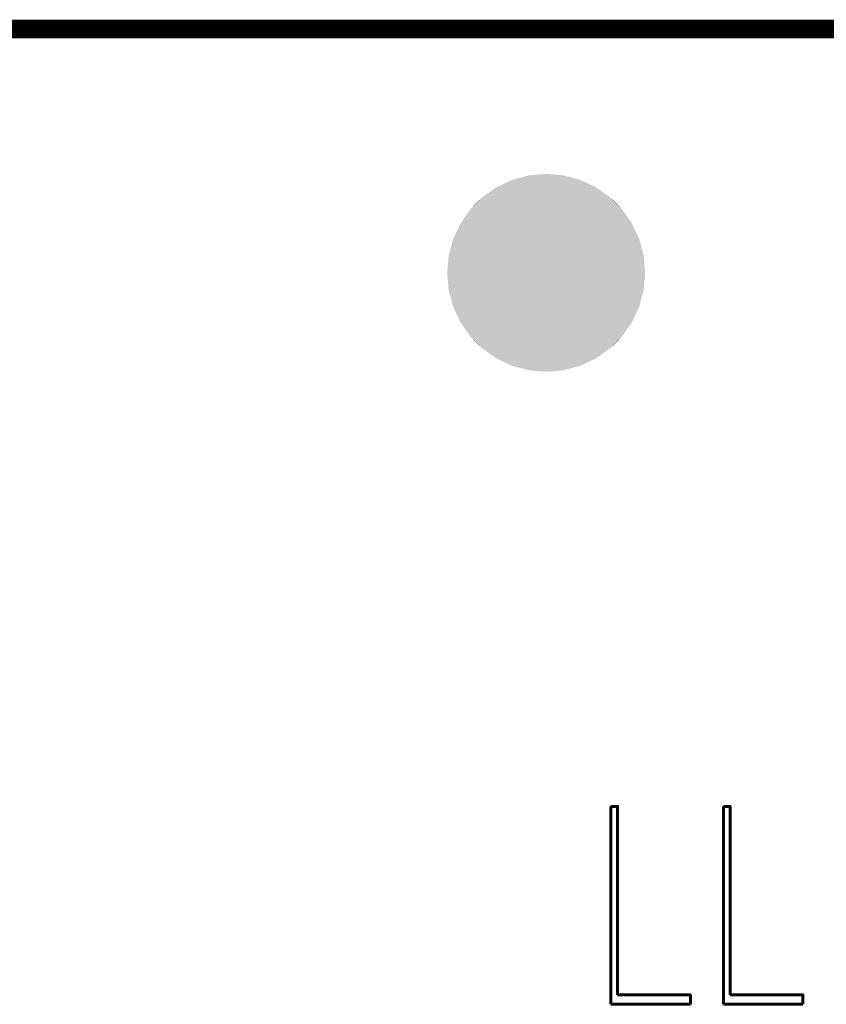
# Model space of a CAD drawing. Extents: x -2 to 113, y -136 to 16.
# Tile 497 of 541: x 100.45 to 104.91, y -18.53 to -13.09. Entities that reach past the tile are written whole.
import ezdxf
from ezdxf.enums import TextEntityAlignment as Align

# ---------------------------------------------------------------- set-up
doc = ezdxf.new("R2010")
doc.units = 0
doc.header["$MEASUREMENT"] = 0
doc.linetypes.add('SOLID', pattern=[0])
doc.layers.get('0').update_dxf_attribs({"linetype": 'SOLID'})
for name, color, linetype in [('1', 7, 'SOLID'), ('10', 7, 'SOLID'), ('11', 7, 'SOLID'), ('12', 7, 'SOLID'), ('13', 7, 'SOLID'), ('14', 7, 'SOLID'), ('15', 7, 'SOLID'), ('16', 7, 'SOLID'), ('17', 7, 'SOLID'), ('18', 7, 'SOLID'), ('19', 7, 'SOLID'), ('2', 7, 'SOLID'), ('20', 7, 'SOLID'), ('21', 7, 'SOLID'), ('22', 7, 'SOLID'), ('23', 7, 'SOLID'), ('24', 7, 'SOLID'), ('25', 7, 'SOLID'), ('26', 7, 'SOLID'), ('27', 7, 'SOLID'), ('28', 7, 'SOLID'), ('29', 7, 'SOLID'), ('3', 7, 'SOLID'), ('30', 7, 'SOLID'), ('31', 7, 'SOLID'), ('32', 7, 'SOLID'), ('33', 7, 'SOLID'), ('34', 7, 'SOLID'), ('35', 7, 'SOLID'), ('36', 7, 'SOLID'), ('37', 7, 'SOLID'), ('38', 7, 'SOLID'), ('39', 7, 'SOLID'), ('4', 7, 'SOLID'), ('40', 7, 'SOLID'), ('41', 7, 'SOLID'), ('42', 7, 'SOLID'), ('43', 7, 'SOLID'), ('44', 7, 'SOLID'), ('45', 7, 'SOLID'), ('46', 7, 'SOLID'), ('47', 7, 'SOLID'), ('48', 7, 'SOLID'), ('49', 7, 'SOLID'), ('5', 7, 'SOLID'), ('50', 7, 'SOLID'), ('51', 7, 'SOLID'), ('52', 7, 'SOLID'), ('53', 7, 'SOLID'), ('54', 7, 'SOLID'), ('55', 7, 'SOLID'), ('56', 7, 'SOLID'), ('57', 7, 'SOLID'), ('58', 7, 'SOLID'), ('59', 7, 'SOLID'), ('6', 7, 'SOLID'), ('60', 7, 'SOLID'), ('61', 7, 'SOLID'), ('62', 7, 'SOLID'), ('63', 7, 'SOLID'), ('64', 7, 'SOLID'), ('65', 7, 'SOLID'), ('66', 7, 'SOLID'), ('67', 7, 'SOLID'), ('68', 7, 'SOLID'), ('7', 7, 'SOLID'), ('8', 7, 'SOLID'), ('9', 7, 'SOLID')]:
    doc.layers.add(name, color=color, linetype=linetype)
doc.styles.add('ROMAND', font='romand', dxfattribs={"height": 1})

# ---------------------------------------------------------------- blocks, each defined once
blk = doc.blocks.new('DMK_11')
at = {"color": 7}
for points in [[(8.7, 49.25), (0, 50), (8.7, 49.25), (-8.7, 49.25)], [(-8.7, 49.25), (-25, 43.3), (-8.7, 49.25), (-43.3, 25)], [(25, 43.3), (-8.7, 49.25), (25, 43.3), (-43.3, 25)], [(-8.7, 49.25), (-17.1, 47), (-8.7, 49.25), (-25, 43.3)], [(25, 43.3), (8.7, 49.25), (25, 43.3), (-8.7, 49.25)], [(25, 43.3), (17.1, 47), (25, 43.3), (8.7, 49.25)], [(-25, 43.3), (-38.3, 32.15), (-25, 43.3), (-43.3, 25)], [(25, -43.3), (25, 43.3), (25, -43.3), (-43.3, 25)], [(-25, 43.3), (-32.15, 38.3), (-25, 43.3), (-38.3, 32.15)], [(43.3, 25), (32.15, 38.3), (43.3, 25), (25, 43.3)], [(49.25, 8.7), (43.3, 25), (49.25, 8.7), (25, 43.3)], [(25, -43.3), (49.25, 8.7), (25, -43.3), (25, 43.3)], [(-32.15, 38.3), (-35.35, 35.35), (-32.15, 38.3), (-38.3, 32.15)], [(38.3, 32.15), (35.35, 35.35), (38.3, 32.15), (32.15, 38.3)], [(43.3, 25), (38.3, 32.15), (43.3, 25), (32.15, 38.3)], [(-43.3, 25), (-47, 17.1), (-43.3, 25), (-49.25, 8.7)], [(-43.3, 25), (-49.25, 8.7), (-43.3, 25), (-49.25, -8.7)], [(-43.3, 25), (-49.25, -8.7), (-43.3, 25), (-25, -43.3)], [(-25, -43.3), (25, -43.3), (-25, -43.3), (-43.3, 25)], [(49.25, 8.7), (47, 17.1), (49.25, 8.7), (43.3, 25)], [(-49.25, 8.7), (-50, 0), (-49.25, 8.7), (-49.25, -8.7)], [(25, -43.3), (43.3, -25), (25, -43.3), (49.25, 8.7)], [(43.3, -25), (49.25, -8.7), (43.3, -25), (49.25, 8.7)], [(49.25, -8.7), (50, 0), (49.25, -8.7), (49.25, 8.7)], [(-49.25, -8.7), (-47, -17.1), (-49.25, -8.7), (-43.3, -25)], [(-49.25, -8.7), (-43.3, -25), (-49.25, -8.7), (-25, -43.3)], [(43.3, -25), (47, -17.1), (43.3, -25), (49.25, -8.7)], [(-43.3, -25), (-38.3, -32.15), (-43.3, -25), (-32.15, -38.3)], [(-43.3, -25), (-32.15, -38.3), (-43.3, -25), (-25, -43.3)], [(25, -43.3), (38.3, -32.15), (25, -43.3), (43.3, -25)], [(-38.3, -32.15), (-35.35, -35.35), (-38.3, -32.15), (-32.15, -38.3)], [(25, -43.3), (32.15, -38.3), (25, -43.3), (38.3, -32.15)], [(32.15, -38.3), (35.35, -35.35), (32.15, -38.3), (38.3, -32.15)], [(-25, -43.3), (-17.1, -47), (-25, -43.3), (-8.7, -49.25)], [(-25, -43.3), (-8.7, -49.25), (-25, -43.3), (25, -43.3)], [(-8.7, -49.25), (8.7, -49.25), (-8.7, -49.25), (25, -43.3)], [(8.7, -49.25), (17.1, -47), (8.7, -49.25), (25, -43.3)], [(-8.7, -49.25), (0, -50), (-8.7, -49.25), (8.7, -49.25)]]:
    blk.add_solid(points, dxfattribs=at)

msp = doc.modelspace()

# ---------------------------------------------------------------- linework, layer by layer
at = {"color": 7, "linetype": 'SOLID', "const_width": 0.1029}
msp.add_lwpolyline([(-0.2175, -13.1385), (111.5472, -13.1385)], dxfattribs=at)
at = {"layer": '1', "color": 7, "linetype": 'SOLID', "const_width": 0.1029}
msp.add_lwpolyline([(-0.2175, -13.1385), (111.5472, -13.1385)], dxfattribs=at)
at = {"layer": '10', "color": 7, "linetype": 'SOLID', "const_width": 0.1029}
msp.add_lwpolyline([(-0.2175, -13.1385), (111.5472, -13.1385)], dxfattribs=at)
at = {"layer": '11', "color": 7, "linetype": 'SOLID', "const_width": 0.1029}
msp.add_lwpolyline([(-0.2175, -13.1385), (111.5472, -13.1385)], dxfattribs=at)
at = {"layer": '12', "color": 7, "linetype": 'SOLID', "const_width": 0.1029}
msp.add_lwpolyline([(-0.2175, -13.1385), (111.5472, -13.1385)], dxfattribs=at)
at = {"layer": '13', "color": 7, "linetype": 'SOLID', "const_width": 0.1029}
msp.add_lwpolyline([(-0.2175, -13.1385), (111.5472, -13.1385)], dxfattribs=at)
at = {"layer": '14', "color": 7, "linetype": 'SOLID', "const_width": 0.1029}
msp.add_lwpolyline([(-0.2175, -13.1385), (111.5472, -13.1385)], dxfattribs=at)
at = {"layer": '15', "color": 7, "linetype": 'SOLID', "const_width": 0.1029}
msp.add_lwpolyline([(-0.2175, -13.1385), (111.5472, -13.1385)], dxfattribs=at)
at = {"layer": '16', "color": 7, "linetype": 'SOLID', "const_width": 0.1029}
msp.add_lwpolyline([(-0.2175, -13.1385), (111.5472, -13.1385)], dxfattribs=at)
at = {"layer": '17', "color": 7, "linetype": 'SOLID', "const_width": 0.1029}
msp.add_lwpolyline([(-0.2175, -13.1385), (111.5472, -13.1385)], dxfattribs=at)
at = {"layer": '18', "color": 7, "linetype": 'SOLID', "const_width": 0.1029}
msp.add_lwpolyline([(-0.2175, -13.1385), (111.5472, -13.1385)], dxfattribs=at)
at = {"layer": '19', "color": 7, "linetype": 'SOLID', "const_width": 0.1029}
msp.add_lwpolyline([(-0.2175, -13.1385), (111.5472, -13.1385)], dxfattribs=at)
at = {"layer": '2', "color": 7, "linetype": 'SOLID', "const_width": 0.1029}
msp.add_lwpolyline([(-0.2175, -13.1385), (111.5472, -13.1385)], dxfattribs=at)
at = {"layer": '20', "color": 7, "linetype": 'SOLID', "const_width": 0.1029}
msp.add_lwpolyline([(-0.2175, -13.1385), (111.5472, -13.1385)], dxfattribs=at)
at = {"layer": '21', "color": 7, "linetype": 'SOLID', "const_width": 0.1029}
msp.add_lwpolyline([(-0.2175, -13.1385), (111.5472, -13.1385)], dxfattribs=at)
at = {"layer": '22', "color": 7, "linetype": 'SOLID', "const_width": 0.1029}
msp.add_lwpolyline([(-0.2175, -13.1385), (111.5472, -13.1385)], dxfattribs=at)
at = {"layer": '23', "color": 7, "linetype": 'SOLID', "const_width": 0.1029}
msp.add_lwpolyline([(-0.2175, -13.1385), (111.5472, -13.1385)], dxfattribs=at)
at = {"layer": '24', "color": 7, "linetype": 'SOLID', "const_width": 0.1029}
msp.add_lwpolyline([(-0.2175, -13.1385), (111.5472, -13.1385)], dxfattribs=at)
at = {"layer": '25', "color": 7, "linetype": 'SOLID', "const_width": 0.1029}
msp.add_lwpolyline([(-0.2175, -13.1385), (111.5472, -13.1385)], dxfattribs=at)
at = {"layer": '26', "color": 7, "linetype": 'SOLID', "const_width": 0.1029}
msp.add_lwpolyline([(-0.2175, -13.1385), (111.5472, -13.1385)], dxfattribs=at)
at = {"layer": '27', "color": 7, "linetype": 'SOLID', "const_width": 0.1029}
msp.add_lwpolyline([(-0.2175, -13.1385), (111.5472, -13.1385)], dxfattribs=at)
at = {"layer": '28', "color": 7, "linetype": 'SOLID', "const_width": 0.1029}
msp.add_lwpolyline([(-0.2175, -13.1385), (111.5472, -13.1385)], dxfattribs=at)
at = {"layer": '29', "color": 7, "linetype": 'SOLID', "const_width": 0.1029}
msp.add_lwpolyline([(-0.2175, -13.1385), (111.5472, -13.1385)], dxfattribs=at)
at = {"layer": '3', "color": 7, "linetype": 'SOLID', "const_width": 0.1029}
msp.add_lwpolyline([(-0.2175, -13.1385), (111.5472, -13.1385)], dxfattribs=at)
at = {"layer": '30', "color": 7, "linetype": 'SOLID', "const_width": 0.1029}
msp.add_lwpolyline([(-0.2175, -13.1385), (111.5472, -13.1385)], dxfattribs=at)
at = {"layer": '31', "color": 7, "linetype": 'SOLID', "const_width": 0.1029}
msp.add_lwpolyline([(-0.2175, -13.1385), (111.5472, -13.1385)], dxfattribs=at)
at = {"layer": '32', "color": 7, "linetype": 'SOLID', "const_width": 0.1029}
msp.add_lwpolyline([(-0.2175, -13.1385), (111.5472, -13.1385)], dxfattribs=at)
at = {"layer": '33', "color": 7, "linetype": 'SOLID', "const_width": 0.1029}
msp.add_lwpolyline([(-0.2175, -13.1385), (111.5472, -13.1385)], dxfattribs=at)
at = {"layer": '34', "color": 7, "linetype": 'SOLID', "const_width": 0.1029}
msp.add_lwpolyline([(-0.2175, -13.1385), (111.5472, -13.1385)], dxfattribs=at)
at = {"layer": '35', "color": 7, "linetype": 'SOLID', "const_width": 0.1029}
msp.add_lwpolyline([(-0.2175, -13.1385), (111.5472, -13.1385)], dxfattribs=at)
at = {"layer": '36', "color": 7, "linetype": 'SOLID', "const_width": 0.1029}
msp.add_lwpolyline([(-0.2175, -13.1385), (111.5472, -13.1385)], dxfattribs=at)
at = {"layer": '37', "color": 7, "linetype": 'SOLID', "const_width": 0.1029}
msp.add_lwpolyline([(-0.2175, -13.1385), (111.5472, -13.1385)], dxfattribs=at)
at = {"layer": '38', "color": 7, "linetype": 'SOLID', "const_width": 0.1029}
msp.add_lwpolyline([(-0.2175, -13.1385), (111.5472, -13.1385)], dxfattribs=at)
at = {"layer": '39', "color": 7, "linetype": 'SOLID', "const_width": 0.1029}
msp.add_lwpolyline([(-0.2175, -13.1385), (111.5472, -13.1385)], dxfattribs=at)
at = {"layer": '4', "color": 7, "linetype": 'SOLID', "const_width": 0.1029}
msp.add_lwpolyline([(-0.2175, -13.1385), (111.5472, -13.1385)], dxfattribs=at)
at = {"layer": '40', "color": 7, "linetype": 'SOLID', "const_width": 0.1029}
msp.add_lwpolyline([(-0.2175, -13.1385), (111.5472, -13.1385)], dxfattribs=at)
at = {"layer": '41', "color": 7, "linetype": 'SOLID', "const_width": 0.1029}
msp.add_lwpolyline([(-0.2175, -13.1385), (111.5472, -13.1385)], dxfattribs=at)
at = {"layer": '42', "color": 7, "linetype": 'SOLID', "const_width": 0.1029}
msp.add_lwpolyline([(-0.2175, -13.1385), (111.5472, -13.1385)], dxfattribs=at)
at = {"layer": '43', "color": 7, "linetype": 'SOLID', "const_width": 0.1029}
msp.add_lwpolyline([(-0.2175, -13.1385), (111.5472, -13.1385)], dxfattribs=at)
at = {"layer": '44', "color": 7, "linetype": 'SOLID', "const_width": 0.1029}
msp.add_lwpolyline([(-0.2175, -13.1385), (111.5472, -13.1385)], dxfattribs=at)
at = {"layer": '45', "color": 7, "linetype": 'SOLID', "const_width": 0.1029}
msp.add_lwpolyline([(-0.2175, -13.1385), (111.5472, -13.1385)], dxfattribs=at)
at = {"layer": '46', "color": 7, "linetype": 'SOLID', "const_width": 0.1029}
msp.add_lwpolyline([(-0.2175, -13.1385), (111.5472, -13.1385)], dxfattribs=at)
at = {"layer": '47', "color": 7, "linetype": 'SOLID', "const_width": 0.1029}
msp.add_lwpolyline([(-0.2175, -13.1385), (111.5472, -13.1385)], dxfattribs=at)
at = {"layer": '48', "color": 7, "linetype": 'SOLID', "const_width": 0.1029}
msp.add_lwpolyline([(-0.2175, -13.1385), (111.5472, -13.1385)], dxfattribs=at)
at = {"layer": '49', "color": 7, "linetype": 'SOLID', "const_width": 0.1029}
msp.add_lwpolyline([(-0.2175, -13.1385), (111.5472, -13.1385)], dxfattribs=at)
at = {"layer": '5', "color": 7, "linetype": 'SOLID', "const_width": 0.1029}
msp.add_lwpolyline([(-0.2175, -13.1385), (111.5472, -13.1385)], dxfattribs=at)
at = {"layer": '50', "color": 7, "linetype": 'SOLID', "const_width": 0.1029}
msp.add_lwpolyline([(-0.2175, -13.1385), (111.5472, -13.1385)], dxfattribs=at)
at = {"layer": '51', "color": 7, "linetype": 'SOLID', "const_width": 0.1029}
msp.add_lwpolyline([(-0.2175, -13.1385), (111.5472, -13.1385)], dxfattribs=at)
at = {"layer": '52', "color": 7, "linetype": 'SOLID', "const_width": 0.1029}
msp.add_lwpolyline([(-0.2175, -13.1385), (111.5472, -13.1385)], dxfattribs=at)
at = {"layer": '53', "color": 7, "linetype": 'SOLID', "const_width": 0.1029}
msp.add_lwpolyline([(-0.2175, -13.1385), (111.5472, -13.1385)], dxfattribs=at)
at = {"layer": '54', "color": 7, "linetype": 'SOLID', "const_width": 0.1029}
msp.add_lwpolyline([(-0.2175, -13.1385), (111.5472, -13.1385)], dxfattribs=at)
at = {"layer": '55', "color": 7, "linetype": 'SOLID', "const_width": 0.1029}
msp.add_lwpolyline([(-0.2175, -13.1385), (111.5472, -13.1385)], dxfattribs=at)
at = {"layer": '56', "color": 7, "linetype": 'SOLID', "const_width": 0.1029}
msp.add_lwpolyline([(-0.2175, -13.1385), (111.5472, -13.1385)], dxfattribs=at)
at = {"layer": '57', "color": 7, "linetype": 'SOLID', "const_width": 0.1029}
msp.add_lwpolyline([(-0.2175, -13.1385), (111.5472, -13.1385)], dxfattribs=at)
at = {"layer": '58', "color": 7, "linetype": 'SOLID', "const_width": 0.1029}
msp.add_lwpolyline([(-0.2175, -13.1385), (111.5472, -13.1385)], dxfattribs=at)
at = {"layer": '59', "color": 7, "linetype": 'SOLID', "const_width": 0.1029}
msp.add_lwpolyline([(-0.2175, -13.1385), (111.5472, -13.1385)], dxfattribs=at)
at = {"layer": '6', "color": 7, "linetype": 'SOLID', "const_width": 0.1029}
msp.add_lwpolyline([(-0.2175, -13.1385), (111.5472, -13.1385)], dxfattribs=at)
at = {"layer": '60', "color": 7, "linetype": 'SOLID', "const_width": 0.1029}
msp.add_lwpolyline([(-0.2175, -13.1385), (111.5472, -13.1385)], dxfattribs=at)
at = {"layer": '61', "color": 7, "linetype": 'SOLID', "const_width": 0.1029}
msp.add_lwpolyline([(-0.2175, -13.1385), (111.5472, -13.1385)], dxfattribs=at)
at = {"layer": '62', "color": 7, "linetype": 'SOLID', "const_width": 0.1029}
msp.add_lwpolyline([(-0.2175, -13.1385), (111.5472, -13.1385)], dxfattribs=at)
at = {"layer": '63', "color": 7, "linetype": 'SOLID', "const_width": 0.1029}
msp.add_lwpolyline([(-0.2175, -13.1385), (111.5472, -13.1385)], dxfattribs=at)
at = {"layer": '64', "color": 7, "linetype": 'SOLID', "const_width": 0.1029}
msp.add_lwpolyline([(-0.2175, -13.1385), (111.5472, -13.1385)], dxfattribs=at)
at = {"layer": '65', "color": 7, "linetype": 'SOLID', "const_width": 0.1029}
msp.add_lwpolyline([(-0.2175, -13.1385), (111.5472, -13.1385)], dxfattribs=at)
at = {"layer": '66', "color": 7, "linetype": 'SOLID', "const_width": 0.1029}
msp.add_lwpolyline([(-0.2175, -13.1385), (111.5472, -13.1385)], dxfattribs=at)
at = {"layer": '67', "color": 7, "linetype": 'SOLID', "const_width": 0.1029}
msp.add_lwpolyline([(-0.2175, -13.1385), (111.5472, -13.1385)], dxfattribs=at)
at = {"layer": '68', "color": 7, "linetype": 'SOLID', "const_width": 0.1029}
msp.add_lwpolyline([(-0.2175, -13.1385), (111.5472, -13.1385)], dxfattribs=at)
at = {"layer": '7', "color": 7, "linetype": 'SOLID', "const_width": 0.1029}
msp.add_lwpolyline([(-0.2175, -13.1385), (111.5472, -13.1385)], dxfattribs=at)
at = {"layer": '8', "color": 7, "linetype": 'SOLID', "const_width": 0.1029}
msp.add_lwpolyline([(-0.2175, -13.1385), (111.5472, -13.1385)], dxfattribs=at)
at = {"layer": '9', "color": 7, "linetype": 'SOLID', "const_width": 0.1029}
msp.add_lwpolyline([(-0.2175, -13.1385), (111.5472, -13.1385)], dxfattribs=at)

# ---------------------------------------------------------------- block references
at = {"xscale": 0.01094117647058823, "yscale": 0.01094117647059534, "zscale": 14.70588235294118}
msp.add_blockref('DMK_11', (103.3609, -14.4866), dxfattribs=at)
at = {"layer": '1', "xscale": 0.01094117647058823, "yscale": 0.01094117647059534, "zscale": 14.70588235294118}
msp.add_blockref('DMK_11', (103.3609, -14.4866), dxfattribs=at)
at = {"layer": '10', "xscale": 0.01094117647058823, "yscale": 0.01094117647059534, "zscale": 14.70588235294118}
msp.add_blockref('DMK_11', (103.3609, -14.4866), dxfattribs=at)
at = {"layer": '11', "xscale": 0.01094117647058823, "yscale": 0.01094117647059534, "zscale": 14.70588235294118}
msp.add_blockref('DMK_11', (103.3609, -14.4866), dxfattribs=at)
at = {"layer": '12', "xscale": 0.01094117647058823, "yscale": 0.01094117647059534, "zscale": 14.70588235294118}
msp.add_blockref('DMK_11', (103.3609, -14.4866), dxfattribs=at)
at = {"layer": '13', "xscale": 0.01094117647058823, "yscale": 0.01094117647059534, "zscale": 14.70588235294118}
msp.add_blockref('DMK_11', (103.3609, -14.4866), dxfattribs=at)
at = {"layer": '14', "xscale": 0.01094117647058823, "yscale": 0.01094117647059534, "zscale": 14.70588235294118}
msp.add_blockref('DMK_11', (103.3609, -14.4866), dxfattribs=at)
at = {"layer": '15', "xscale": 0.01094117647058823, "yscale": 0.01094117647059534, "zscale": 14.70588235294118}
msp.add_blockref('DMK_11', (103.3609, -14.4866), dxfattribs=at)
at = {"layer": '16', "xscale": 0.01094117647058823, "yscale": 0.01094117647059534, "zscale": 14.70588235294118}
msp.add_blockref('DMK_11', (103.3609, -14.4866), dxfattribs=at)
at = {"layer": '17', "xscale": 0.01094117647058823, "yscale": 0.01094117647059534, "zscale": 14.70588235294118}
msp.add_blockref('DMK_11', (103.3609, -14.4866), dxfattribs=at)
at = {"layer": '18', "xscale": 0.01094117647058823, "yscale": 0.01094117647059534, "zscale": 14.70588235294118}
msp.add_blockref('DMK_11', (103.3609, -14.4866), dxfattribs=at)
at = {"layer": '19', "xscale": 0.01094117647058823, "yscale": 0.01094117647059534, "zscale": 14.70588235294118}
msp.add_blockref('DMK_11', (103.3609, -14.4866), dxfattribs=at)
at = {"layer": '2', "xscale": 0.01094117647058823, "yscale": 0.01094117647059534, "zscale": 14.70588235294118}
msp.add_blockref('DMK_11', (103.3609, -14.4866), dxfattribs=at)
at = {"layer": '20', "xscale": 0.01094117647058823, "yscale": 0.01094117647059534, "zscale": 14.70588235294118}
msp.add_blockref('DMK_11', (103.3609, -14.4866), dxfattribs=at)
at = {"layer": '21', "xscale": 0.01094117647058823, "yscale": 0.01094117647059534, "zscale": 14.70588235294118}
msp.add_blockref('DMK_11', (103.3609, -14.4866), dxfattribs=at)
at = {"layer": '22', "xscale": 0.01094117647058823, "yscale": 0.01094117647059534, "zscale": 14.70588235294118}
msp.add_blockref('DMK_11', (103.3609, -14.4866), dxfattribs=at)
at = {"layer": '23', "xscale": 0.01094117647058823, "yscale": 0.01094117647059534, "zscale": 14.70588235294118}
msp.add_blockref('DMK_11', (103.3609, -14.4866), dxfattribs=at)
at = {"layer": '24', "xscale": 0.01094117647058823, "yscale": 0.01094117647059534, "zscale": 14.70588235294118}
msp.add_blockref('DMK_11', (103.3609, -14.4866), dxfattribs=at)
at = {"layer": '25', "xscale": 0.01094117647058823, "yscale": 0.01094117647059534, "zscale": 14.70588235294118}
msp.add_blockref('DMK_11', (103.3609, -14.4866), dxfattribs=at)
at = {"layer": '26', "xscale": 0.01094117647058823, "yscale": 0.01094117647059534, "zscale": 14.70588235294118}
msp.add_blockref('DMK_11', (103.3609, -14.4866), dxfattribs=at)
at = {"layer": '27', "xscale": 0.01094117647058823, "yscale": 0.01094117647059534, "zscale": 14.70588235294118}
msp.add_blockref('DMK_11', (103.3609, -14.4866), dxfattribs=at)
at = {"layer": '28', "xscale": 0.01094117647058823, "yscale": 0.01094117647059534, "zscale": 14.70588235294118}
msp.add_blockref('DMK_11', (103.3609, -14.4866), dxfattribs=at)
at = {"layer": '29', "xscale": 0.01094117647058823, "yscale": 0.01094117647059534, "zscale": 14.70588235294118}
msp.add_blockref('DMK_11', (103.3609, -14.4866), dxfattribs=at)
at = {"layer": '3', "xscale": 0.01094117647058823, "yscale": 0.01094117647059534, "zscale": 14.70588235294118}
msp.add_blockref('DMK_11', (103.3609, -14.4866), dxfattribs=at)
at = {"layer": '30', "xscale": 0.01094117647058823, "yscale": 0.01094117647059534, "zscale": 14.70588235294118}
msp.add_blockref('DMK_11', (103.3609, -14.4866), dxfattribs=at)
at = {"layer": '31', "xscale": 0.01094117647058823, "yscale": 0.01094117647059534, "zscale": 14.70588235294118}
msp.add_blockref('DMK_11', (103.3609, -14.4866), dxfattribs=at)
at = {"layer": '32', "xscale": 0.01094117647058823, "yscale": 0.01094117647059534, "zscale": 14.70588235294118}
msp.add_blockref('DMK_11', (103.3609, -14.4866), dxfattribs=at)
at = {"layer": '33', "xscale": 0.01094117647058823, "yscale": 0.01094117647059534, "zscale": 14.70588235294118}
msp.add_blockref('DMK_11', (103.3609, -14.4866), dxfattribs=at)
at = {"layer": '34', "xscale": 0.01094117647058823, "yscale": 0.01094117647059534, "zscale": 14.70588235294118}
msp.add_blockref('DMK_11', (103.3609, -14.4866), dxfattribs=at)
at = {"layer": '35', "xscale": 0.01094117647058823, "yscale": 0.01094117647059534, "zscale": 14.70588235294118}
msp.add_blockref('DMK_11', (103.3609, -14.4866), dxfattribs=at)
at = {"layer": '36', "xscale": 0.01094117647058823, "yscale": 0.01094117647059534, "zscale": 14.70588235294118}
msp.add_blockref('DMK_11', (103.3609, -14.4866), dxfattribs=at)
at = {"layer": '37', "xscale": 0.01094117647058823, "yscale": 0.01094117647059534, "zscale": 14.70588235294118}
msp.add_blockref('DMK_11', (103.3609, -14.4866), dxfattribs=at)
at = {"layer": '38', "xscale": 0.01094117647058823, "yscale": 0.01094117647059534, "zscale": 14.70588235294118}
msp.add_blockref('DMK_11', (103.3609, -14.4866), dxfattribs=at)
at = {"layer": '39', "xscale": 0.01094117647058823, "yscale": 0.01094117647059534, "zscale": 14.70588235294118}
msp.add_blockref('DMK_11', (103.3609, -14.4866), dxfattribs=at)
at = {"layer": '4', "xscale": 0.01094117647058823, "yscale": 0.01094117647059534, "zscale": 14.70588235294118}
msp.add_blockref('DMK_11', (103.3609, -14.4866), dxfattribs=at)
at = {"layer": '40', "xscale": 0.01094117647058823, "yscale": 0.01094117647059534, "zscale": 14.70588235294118}
msp.add_blockref('DMK_11', (103.3609, -14.4866), dxfattribs=at)
at = {"layer": '41', "xscale": 0.01094117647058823, "yscale": 0.01094117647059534, "zscale": 14.70588235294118}
msp.add_blockref('DMK_11', (103.3609, -14.4866), dxfattribs=at)
at = {"layer": '42', "xscale": 0.01094117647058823, "yscale": 0.01094117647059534, "zscale": 14.70588235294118}
msp.add_blockref('DMK_11', (103.3609, -14.4866), dxfattribs=at)
at = {"layer": '43', "xscale": 0.01094117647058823, "yscale": 0.01094117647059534, "zscale": 14.70588235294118}
msp.add_blockref('DMK_11', (103.3609, -14.4866), dxfattribs=at)
at = {"layer": '44', "xscale": 0.01094117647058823, "yscale": 0.01094117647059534, "zscale": 14.70588235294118}
msp.add_blockref('DMK_11', (103.3609, -14.4866), dxfattribs=at)
at = {"layer": '45', "xscale": 0.01094117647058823, "yscale": 0.01094117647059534, "zscale": 14.70588235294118}
msp.add_blockref('DMK_11', (103.3609, -14.4866), dxfattribs=at)
at = {"layer": '46', "xscale": 0.01094117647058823, "yscale": 0.01094117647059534, "zscale": 14.70588235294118}
msp.add_blockref('DMK_11', (103.3609, -14.4866), dxfattribs=at)
at = {"layer": '47', "xscale": 0.01094117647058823, "yscale": 0.01094117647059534, "zscale": 14.70588235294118}
msp.add_blockref('DMK_11', (103.3609, -14.4866), dxfattribs=at)
at = {"layer": '48', "xscale": 0.01094117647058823, "yscale": 0.01094117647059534, "zscale": 14.70588235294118}
msp.add_blockref('DMK_11', (103.3609, -14.4866), dxfattribs=at)
at = {"layer": '49', "xscale": 0.01094117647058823, "yscale": 0.01094117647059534, "zscale": 14.70588235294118}
msp.add_blockref('DMK_11', (103.3609, -14.4866), dxfattribs=at)
at = {"layer": '5', "xscale": 0.01094117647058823, "yscale": 0.01094117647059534, "zscale": 14.70588235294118}
msp.add_blockref('DMK_11', (103.3609, -14.4866), dxfattribs=at)
at = {"layer": '50', "xscale": 0.01094117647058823, "yscale": 0.01094117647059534, "zscale": 14.70588235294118}
msp.add_blockref('DMK_11', (103.3609, -14.4866), dxfattribs=at)
at = {"layer": '51', "xscale": 0.01094117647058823, "yscale": 0.01094117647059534, "zscale": 14.70588235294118}
msp.add_blockref('DMK_11', (103.3609, -14.4866), dxfattribs=at)
at = {"layer": '52', "xscale": 0.01094117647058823, "yscale": 0.01094117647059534, "zscale": 14.70588235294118}
msp.add_blockref('DMK_11', (103.3609, -14.4866), dxfattribs=at)
at = {"layer": '53', "xscale": 0.01094117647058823, "yscale": 0.01094117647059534, "zscale": 14.70588235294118}
msp.add_blockref('DMK_11', (103.3609, -14.4866), dxfattribs=at)
at = {"layer": '54', "xscale": 0.01094117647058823, "yscale": 0.01094117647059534, "zscale": 14.70588235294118}
msp.add_blockref('DMK_11', (103.3609, -14.4866), dxfattribs=at)
at = {"layer": '55', "xscale": 0.01094117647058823, "yscale": 0.01094117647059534, "zscale": 14.70588235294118}
msp.add_blockref('DMK_11', (103.3609, -14.4866), dxfattribs=at)
at = {"layer": '56', "xscale": 0.01094117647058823, "yscale": 0.01094117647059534, "zscale": 14.70588235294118}
msp.add_blockref('DMK_11', (103.3609, -14.4866), dxfattribs=at)
at = {"layer": '57', "xscale": 0.01094117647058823, "yscale": 0.01094117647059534, "zscale": 14.70588235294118}
msp.add_blockref('DMK_11', (103.3609, -14.4866), dxfattribs=at)
at = {"layer": '58', "xscale": 0.01094117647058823, "yscale": 0.01094117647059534, "zscale": 14.70588235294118}
msp.add_blockref('DMK_11', (103.3609, -14.4866), dxfattribs=at)
at = {"layer": '59', "xscale": 0.01094117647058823, "yscale": 0.01094117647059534, "zscale": 14.70588235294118}
msp.add_blockref('DMK_11', (103.3609, -14.4866), dxfattribs=at)
at = {"layer": '6', "xscale": 0.01094117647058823, "yscale": 0.01094117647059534, "zscale": 14.70588235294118}
msp.add_blockref('DMK_11', (103.3609, -14.4866), dxfattribs=at)
at = {"layer": '60', "xscale": 0.01094117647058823, "yscale": 0.01094117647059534, "zscale": 14.70588235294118}
msp.add_blockref('DMK_11', (103.3609, -14.4866), dxfattribs=at)
at = {"layer": '61', "xscale": 0.01094117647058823, "yscale": 0.01094117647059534, "zscale": 14.70588235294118}
msp.add_blockref('DMK_11', (103.3609, -14.4866), dxfattribs=at)
at = {"layer": '62', "xscale": 0.01094117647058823, "yscale": 0.01094117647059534, "zscale": 14.70588235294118}
msp.add_blockref('DMK_11', (103.3609, -14.4866), dxfattribs=at)
at = {"layer": '63', "xscale": 0.01094117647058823, "yscale": 0.01094117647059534, "zscale": 14.70588235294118}
msp.add_blockref('DMK_11', (103.3609, -14.4866), dxfattribs=at)
at = {"layer": '64', "xscale": 0.01094117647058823, "yscale": 0.01094117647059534, "zscale": 14.70588235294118}
msp.add_blockref('DMK_11', (103.3609, -14.4866), dxfattribs=at)
at = {"layer": '65', "xscale": 0.01094117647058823, "yscale": 0.01094117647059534, "zscale": 14.70588235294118}
msp.add_blockref('DMK_11', (103.3609, -14.4866), dxfattribs=at)
at = {"layer": '66', "xscale": 0.01094117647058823, "yscale": 0.01094117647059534, "zscale": 14.70588235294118}
msp.add_blockref('DMK_11', (103.3609, -14.4866), dxfattribs=at)
at = {"layer": '67', "xscale": 0.01094117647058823, "yscale": 0.01094117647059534, "zscale": 14.70588235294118}
msp.add_blockref('DMK_11', (103.3609, -14.4866), dxfattribs=at)
at = {"layer": '68', "xscale": 0.01094117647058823, "yscale": 0.01094117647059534, "zscale": 14.70588235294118}
msp.add_blockref('DMK_11', (103.3609, -14.4866), dxfattribs=at)
at = {"layer": '7', "xscale": 0.01094117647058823, "yscale": 0.01094117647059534, "zscale": 14.70588235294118}
msp.add_blockref('DMK_11', (103.3609, -14.4866), dxfattribs=at)
at = {"layer": '8', "xscale": 0.01094117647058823, "yscale": 0.01094117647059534, "zscale": 14.70588235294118}
msp.add_blockref('DMK_11', (103.3609, -14.4866), dxfattribs=at)
at = {"layer": '9', "xscale": 0.01094117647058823, "yscale": 0.01094117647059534, "zscale": 14.70588235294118}
msp.add_blockref('DMK_11', (103.3609, -14.4866), dxfattribs=at)

# ---------------------------------------------------------------- texts
at = {"color": 7, "style": 'ROMAND', "width": 0.78}
msp.add_text('LL', height=1.09412, dxfattribs=at).set_placement((104.1942, -18.5307), align=Align.CENTER)
at = {"layer": '1', "color": 7, "style": 'ROMAND', "width": 0.78}
msp.add_text('LL', height=1.09412, dxfattribs=at).set_placement((104.1942, -18.5307), align=Align.CENTER)
at = {"layer": '10', "color": 7, "style": 'ROMAND', "width": 0.78}
msp.add_text('LL', height=1.09412, dxfattribs=at).set_placement((104.1942, -18.5307), align=Align.CENTER)
at = {"layer": '11', "color": 7, "style": 'ROMAND', "width": 0.78}
msp.add_text('LL', height=1.09412, dxfattribs=at).set_placement((104.1942, -18.5307), align=Align.CENTER)
at = {"layer": '12', "color": 7, "style": 'ROMAND', "width": 0.78}
msp.add_text('LL', height=1.09412, dxfattribs=at).set_placement((104.1942, -18.5307), align=Align.CENTER)
at = {"layer": '13', "color": 7, "style": 'ROMAND', "width": 0.78}
msp.add_text('LL', height=1.09412, dxfattribs=at).set_placement((104.1942, -18.5307), align=Align.CENTER)
at = {"layer": '14', "color": 7, "style": 'ROMAND', "width": 0.78}
msp.add_text('LL', height=1.09412, dxfattribs=at).set_placement((104.1942, -18.5307), align=Align.CENTER)
at = {"layer": '15', "color": 7, "style": 'ROMAND', "width": 0.78}
msp.add_text('LL', height=1.09412, dxfattribs=at).set_placement((104.1942, -18.5307), align=Align.CENTER)
at = {"layer": '16', "color": 7, "style": 'ROMAND', "width": 0.78}
msp.add_text('LL', height=1.09412, dxfattribs=at).set_placement((104.1942, -18.5307), align=Align.CENTER)
at = {"layer": '17', "color": 7, "style": 'ROMAND', "width": 0.78}
msp.add_text('LL', height=1.09412, dxfattribs=at).set_placement((104.1942, -18.5307), align=Align.CENTER)
at = {"layer": '18', "color": 7, "style": 'ROMAND', "width": 0.78}
msp.add_text('LL', height=1.09412, dxfattribs=at).set_placement((104.1942, -18.5307), align=Align.CENTER)
at = {"layer": '19', "color": 7, "style": 'ROMAND', "width": 0.78}
msp.add_text('LL', height=1.09412, dxfattribs=at).set_placement((104.1942, -18.5307), align=Align.CENTER)
at = {"layer": '2', "color": 7, "style": 'ROMAND', "width": 0.78}
msp.add_text('LL', height=1.09412, dxfattribs=at).set_placement((104.1942, -18.5307), align=Align.CENTER)
at = {"layer": '20', "color": 7, "style": 'ROMAND', "width": 0.78}
msp.add_text('LL', height=1.09412, dxfattribs=at).set_placement((104.1942, -18.5307), align=Align.CENTER)
at = {"layer": '21', "color": 7, "style": 'ROMAND', "width": 0.78}
msp.add_text('LL', height=1.09412, dxfattribs=at).set_placement((104.1942, -18.5307), align=Align.CENTER)
at = {"layer": '22', "color": 7, "style": 'ROMAND', "width": 0.78}
msp.add_text('LL', height=1.09412, dxfattribs=at).set_placement((104.1942, -18.5307), align=Align.CENTER)
at = {"layer": '23', "color": 7, "style": 'ROMAND', "width": 0.78}
msp.add_text('LL', height=1.09412, dxfattribs=at).set_placement((104.1942, -18.5307), align=Align.CENTER)
at = {"layer": '24', "color": 7, "style": 'ROMAND', "width": 0.78}
msp.add_text('LL', height=1.09412, dxfattribs=at).set_placement((104.1942, -18.5307), align=Align.CENTER)
at = {"layer": '25', "color": 7, "style": 'ROMAND', "width": 0.78}
msp.add_text('LL', height=1.09412, dxfattribs=at).set_placement((104.1942, -18.5307), align=Align.CENTER)
at = {"layer": '26', "color": 7, "style": 'ROMAND', "width": 0.78}
msp.add_text('LL', height=1.09412, dxfattribs=at).set_placement((104.1942, -18.5307), align=Align.CENTER)
at = {"layer": '27', "color": 7, "style": 'ROMAND', "width": 0.78}
msp.add_text('LL', height=1.09412, dxfattribs=at).set_placement((104.1942, -18.5307), align=Align.CENTER)
at = {"layer": '28', "color": 7, "style": 'ROMAND', "width": 0.78}
msp.add_text('LL', height=1.09412, dxfattribs=at).set_placement((104.1942, -18.5307), align=Align.CENTER)
at = {"layer": '29', "color": 7, "style": 'ROMAND', "width": 0.78}
msp.add_text('LL', height=1.09412, dxfattribs=at).set_placement((104.1942, -18.5307), align=Align.CENTER)
at = {"layer": '3', "color": 7, "style": 'ROMAND', "width": 0.78}
msp.add_text('LL', height=1.09412, dxfattribs=at).set_placement((104.1942, -18.5307), align=Align.CENTER)
at = {"layer": '30', "color": 7, "style": 'ROMAND', "width": 0.78}
msp.add_text('LL', height=1.09412, dxfattribs=at).set_placement((104.1942, -18.5307), align=Align.CENTER)
at = {"layer": '31', "color": 7, "style": 'ROMAND', "width": 0.78}
msp.add_text('LL', height=1.09412, dxfattribs=at).set_placement((104.1942, -18.5307), align=Align.CENTER)
at = {"layer": '32', "color": 7, "style": 'ROMAND', "width": 0.78}
msp.add_text('LL', height=1.09412, dxfattribs=at).set_placement((104.1942, -18.5307), align=Align.CENTER)
at = {"layer": '33', "color": 7, "style": 'ROMAND', "width": 0.78}
msp.add_text('LL', height=1.09412, dxfattribs=at).set_placement((104.1942, -18.5307), align=Align.CENTER)
at = {"layer": '34', "color": 7, "style": 'ROMAND', "width": 0.78}
msp.add_text('LL', height=1.09412, dxfattribs=at).set_placement((104.1942, -18.5307), align=Align.CENTER)
at = {"layer": '35', "color": 7, "style": 'ROMAND', "width": 0.78}
msp.add_text('LL', height=1.09412, dxfattribs=at).set_placement((104.1942, -18.5307), align=Align.CENTER)
at = {"layer": '36', "color": 7, "style": 'ROMAND', "width": 0.78}
msp.add_text('LL', height=1.09412, dxfattribs=at).set_placement((104.1942, -18.5307), align=Align.CENTER)
at = {"layer": '37', "color": 7, "style": 'ROMAND', "width": 0.78}
msp.add_text('LL', height=1.09412, dxfattribs=at).set_placement((104.1942, -18.5307), align=Align.CENTER)
at = {"layer": '38', "color": 7, "style": 'ROMAND', "width": 0.78}
msp.add_text('LL', height=1.09412, dxfattribs=at).set_placement((104.1942, -18.5307), align=Align.CENTER)
at = {"layer": '39', "color": 7, "style": 'ROMAND', "width": 0.78}
msp.add_text('LL', height=1.09412, dxfattribs=at).set_placement((104.1942, -18.5307), align=Align.CENTER)
at = {"layer": '4', "color": 7, "style": 'ROMAND', "width": 0.78}
msp.add_text('LL', height=1.09412, dxfattribs=at).set_placement((104.1942, -18.5307), align=Align.CENTER)
at = {"layer": '40', "color": 7, "style": 'ROMAND', "width": 0.78}
msp.add_text('LL', height=1.09412, dxfattribs=at).set_placement((104.1942, -18.5307), align=Align.CENTER)
at = {"layer": '41', "color": 7, "style": 'ROMAND', "width": 0.78}
msp.add_text('LL', height=1.09412, dxfattribs=at).set_placement((104.1942, -18.5307), align=Align.CENTER)
at = {"layer": '42', "color": 7, "style": 'ROMAND', "width": 0.78}
msp.add_text('LL', height=1.09412, dxfattribs=at).set_placement((104.1942, -18.5307), align=Align.CENTER)
at = {"layer": '43', "color": 7, "style": 'ROMAND', "width": 0.78}
msp.add_text('LL', height=1.09412, dxfattribs=at).set_placement((104.1942, -18.5307), align=Align.CENTER)
at = {"layer": '44', "color": 7, "style": 'ROMAND', "width": 0.78}
msp.add_text('LL', height=1.09412, dxfattribs=at).set_placement((104.1942, -18.5307), align=Align.CENTER)
at = {"layer": '45', "color": 7, "style": 'ROMAND', "width": 0.78}
msp.add_text('LL', height=1.09412, dxfattribs=at).set_placement((104.1942, -18.5307), align=Align.CENTER)
at = {"layer": '46', "color": 7, "style": 'ROMAND', "width": 0.78}
msp.add_text('LL', height=1.09412, dxfattribs=at).set_placement((104.1942, -18.5307), align=Align.CENTER)
at = {"layer": '47', "color": 7, "style": 'ROMAND', "width": 0.78}
msp.add_text('LL', height=1.09412, dxfattribs=at).set_placement((104.1942, -18.5307), align=Align.CENTER)
at = {"layer": '48', "color": 7, "style": 'ROMAND', "width": 0.78}
msp.add_text('LL', height=1.09412, dxfattribs=at).set_placement((104.1942, -18.5307), align=Align.CENTER)
at = {"layer": '49', "color": 7, "style": 'ROMAND', "width": 0.78}
msp.add_text('LL', height=1.09412, dxfattribs=at).set_placement((104.1942, -18.5307), align=Align.CENTER)
at = {"layer": '5', "color": 7, "style": 'ROMAND', "width": 0.78}
msp.add_text('LL', height=1.09412, dxfattribs=at).set_placement((104.1942, -18.5307), align=Align.CENTER)
at = {"layer": '50', "color": 7, "style": 'ROMAND', "width": 0.78}
msp.add_text('LL', height=1.09412, dxfattribs=at).set_placement((104.1942, -18.5307), align=Align.CENTER)
at = {"layer": '51', "color": 7, "style": 'ROMAND', "width": 0.78}
msp.add_text('LL', height=1.09412, dxfattribs=at).set_placement((104.1942, -18.5307), align=Align.CENTER)
at = {"layer": '52', "color": 7, "style": 'ROMAND', "width": 0.78}
msp.add_text('LL', height=1.09412, dxfattribs=at).set_placement((104.1942, -18.5307), align=Align.CENTER)
at = {"layer": '53', "color": 7, "style": 'ROMAND', "width": 0.78}
msp.add_text('LL', height=1.09412, dxfattribs=at).set_placement((104.1942, -18.5307), align=Align.CENTER)
at = {"layer": '54', "color": 7, "style": 'ROMAND', "width": 0.78}
msp.add_text('LL', height=1.09412, dxfattribs=at).set_placement((104.1942, -18.5307), align=Align.CENTER)
at = {"layer": '55', "color": 7, "style": 'ROMAND', "width": 0.78}
msp.add_text('LL', height=1.09412, dxfattribs=at).set_placement((104.1942, -18.5307), align=Align.CENTER)
at = {"layer": '56', "color": 7, "style": 'ROMAND', "width": 0.78}
msp.add_text('LL', height=1.09412, dxfattribs=at).set_placement((104.1942, -18.5307), align=Align.CENTER)
at = {"layer": '57', "color": 7, "style": 'ROMAND', "width": 0.78}
msp.add_text('LL', height=1.09412, dxfattribs=at).set_placement((104.1942, -18.5307), align=Align.CENTER)
at = {"layer": '58', "color": 7, "style": 'ROMAND', "width": 0.78}
msp.add_text('LL', height=1.09412, dxfattribs=at).set_placement((104.1942, -18.5307), align=Align.CENTER)
at = {"layer": '59', "color": 7, "style": 'ROMAND', "width": 0.78}
msp.add_text('LL', height=1.09412, dxfattribs=at).set_placement((104.1942, -18.5307), align=Align.CENTER)
at = {"layer": '6', "color": 7, "style": 'ROMAND', "width": 0.78}
msp.add_text('LL', height=1.09412, dxfattribs=at).set_placement((104.1942, -18.5307), align=Align.CENTER)
at = {"layer": '60', "color": 7, "style": 'ROMAND', "width": 0.78}
msp.add_text('LL', height=1.09412, dxfattribs=at).set_placement((104.1942, -18.5307), align=Align.CENTER)
at = {"layer": '61', "color": 7, "style": 'ROMAND', "width": 0.78}
msp.add_text('LL', height=1.09412, dxfattribs=at).set_placement((104.1942, -18.5307), align=Align.CENTER)
at = {"layer": '62', "color": 7, "style": 'ROMAND', "width": 0.78}
msp.add_text('LL', height=1.09412, dxfattribs=at).set_placement((104.1942, -18.5307), align=Align.CENTER)
at = {"layer": '63', "color": 7, "style": 'ROMAND', "width": 0.78}
msp.add_text('LL', height=1.09412, dxfattribs=at).set_placement((104.1942, -18.5307), align=Align.CENTER)
at = {"layer": '64', "color": 7, "style": 'ROMAND', "width": 0.78}
msp.add_text('LL', height=1.09412, dxfattribs=at).set_placement((104.1942, -18.5307), align=Align.CENTER)
at = {"layer": '65', "color": 7, "style": 'ROMAND', "width": 0.78}
msp.add_text('LL', height=1.09412, dxfattribs=at).set_placement((104.1942, -18.5307), align=Align.CENTER)
at = {"layer": '66', "color": 7, "style": 'ROMAND', "width": 0.78}
msp.add_text('LL', height=1.09412, dxfattribs=at).set_placement((104.1942, -18.5307), align=Align.CENTER)
at = {"layer": '67', "color": 7, "style": 'ROMAND', "width": 0.78}
msp.add_text('LL', height=1.09412, dxfattribs=at).set_placement((104.1942, -18.5307), align=Align.CENTER)
at = {"layer": '68', "color": 7, "style": 'ROMAND', "width": 0.78}
msp.add_text('LL', height=1.09412, dxfattribs=at).set_placement((104.1942, -18.5307), align=Align.CENTER)
at = {"layer": '7', "color": 7, "style": 'ROMAND', "width": 0.78}
msp.add_text('LL', height=1.09412, dxfattribs=at).set_placement((104.1942, -18.5307), align=Align.CENTER)
at = {"layer": '8', "color": 7, "style": 'ROMAND', "width": 0.78}
msp.add_text('LL', height=1.09412, dxfattribs=at).set_placement((104.1942, -18.5307), align=Align.CENTER)
at = {"layer": '9', "color": 7, "style": 'ROMAND', "width": 0.78}
msp.add_text('LL', height=1.09412, dxfattribs=at).set_placement((104.1942, -18.5307), align=Align.CENTER)

doc.saveas('drawing.dxf')
